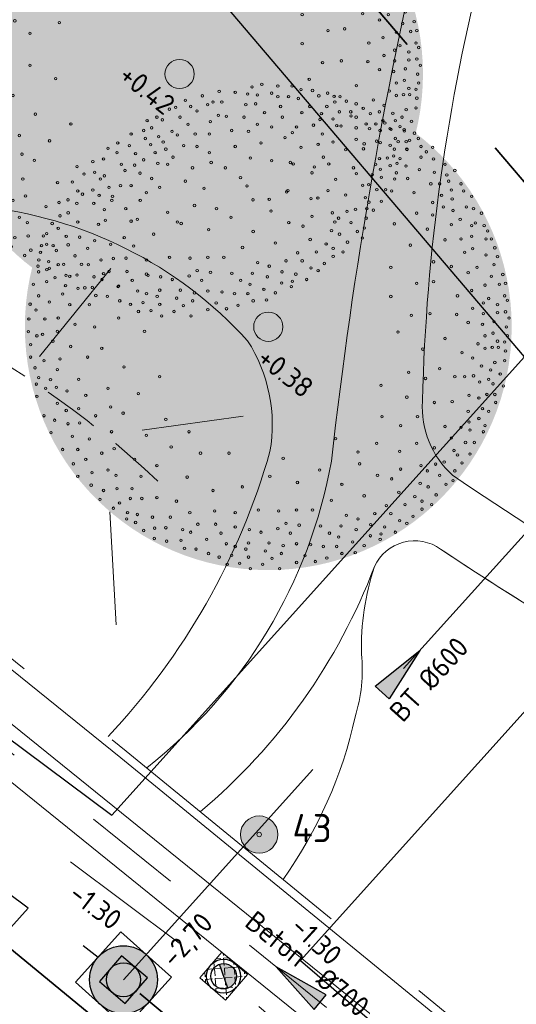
# Model space of a CAD drawing. Header units: metres. Extents: x 92403 to 95147, y 464428 to 465602.
# Tile 456 of 568: x 93223 to 93232, y 465135 to 465152. Entities that reach past the tile are written whole.
import ezdxf
from ezdxf.enums import TextEntityAlignment as Align

# ---------------------------------------------------------------- set-up
doc = ezdxf.new("R2010")
doc.units = ezdxf.units.M
for name, pattern in [('DASHEDX2', [1.5, 1, -0.5]), ('RI-DRAINAGE', [19.2, 6, -1.8, 1.8, -1.8, 2.4, -1.8, 1.8, -1.8]), ('RI-GWA', [18.45, 6, -1.8, 1.75, -1.8, 1.75, -1.8, 1.75, -1.8]), ('RI-HWA', [7.4, 5, -2.4]), ('RI-HWA_KOLKAANSLUITING', [4.3, 2.5, -1.8]), ('VH-TROTTOIRBAND', [15, 5, -2, 2, -2, 2, -2]), ('XX-HIDDEN', [4, 2, -2])]:
    doc.linetypes.add(name, pattern=pattern)
doc.layers.get('0').update_dxf_attribs({"linetype": 'CONTINUOUS'})
for name, color, linetype, lineweight in [('B-OI-RI-DRAINAGE_BOB-S', 90, 'CONTINUOUS', 25), ('B-WE-RI-GWA_STROOMRICHTING-S', 30, 'CONTINUOUS', 25), ('B-WE-VH-VERHARDING_FUNDERING-G', 252, 'CONTINUOUS', 18), ('N-GV-GW-TALUDARCERING-S', 250, 'XX-HIDDEN', 0), ('N-RO-GR-BEPLANTING_CULTUUR_PLANTVAK HEESTERS', 78, 'CONTINUOUS', 9), ('N-WE-GW-ONTGRAVING-V', 2, 'CONTINUOUS', 30), ('N-WE-IE-MEUBILAIR_WEGMEUBILAIR_LICHTMAST-T25', 7, 'CONTINUOUS', 25), ('N-WE-RI-HWA_KOLKAANSLUITING-G', 150, 'RI-HWA_KOLKAANSLUITING', 25), ('N-WE-RI-PUT_BETON-S', 7, 'CONTINUOUS', 25), ('N-WE-VH-KANTOPSLUITING_TROTTOIRBAND-G', 7, 'VH-TROTTOIRBAND', 35), ('N-WE-VH-KANTOPSLUITING_VOORKANTBAND-G', 50, 'CONTINUOUS', 35), ('V-WE-RI-VOLSCHUIMEN-G', 130, 'CONTINUOUS-V', 35), ('X-XX-AL-HOOGTELABEL-T18', 7, 'CONTINUOUS', 18), ('X-XX-AL-hoogtelijnen-S', 98, 'DASHEDX2', 9)]:
    doc.layers.add(name, color=color, linetype=linetype, lineweight=lineweight)
for name, color, linetype, lineweight, true_color in [('B-OI-RI-GWA_TRANSPORTLEIDING-G', 7, 'RI-GWA', 18, 0xff8400), ('B-XX-KL-ET_LS_OV_LICHTMAST-S', 7, 'CONTINUOUS', 9, 0xff0026), ('N-OI-RI-DRAINAGE_DRAIN_PVC-G', 7, 'RI-DRAINAGE', 18, 0x00ff04), ('N-OI-RI-HWA_RIOOLPUT_INSPECTIEPUT-S', 7, 'CONTINUOUS', 25, 0x007bff), ('N-OI-RI-HWA_STROOMRICHTING-S', 7, 'CONTINUOUS', 25, 0x007bff), ('N-OI-RI-HWA_TRANSPORTLEIDING-G', 7, 'RI-HWA', 35, 0x007bff), ('N-RO-GR-BOOM-V', 7, 'CONTINUOUS', 18, 0x002600), ('N-RO-VH-VERHARDING-G', 7, 'CONTINUOUS', 9, 0x784a3b), ('N-WE-RI-DRAINAGE_PUT-S', 7, 'CONTINUOUS', 5, 0x00ff04), ('N-WE-RI-DRAINAGE_PUTRAND-S', 7, 'CONTINUOUS', 5, 0x00ff04)]:
    doc.layers.add(name, color=color, linetype=linetype, lineweight=lineweight, true_color=true_color)
doc.layers.add('N-RO-GR-BOOM-S', color=7, linetype='CONTINUOUS', lineweight=9, true_color=0x005700, transparency=0.3)
doc.styles.add('NLCS-ISO', font='NLCS-ISO.ttf')
doc.styles.add('NLCS-ISO-M200-T18', font='NLCS-ISO.ttf', dxfattribs={"height": 0.36})
doc.styles.add('NLCS-ISO-M200-T25', font='NLCS-ISO.ttf', dxfattribs={"height": 0.5})
doc.linetypes.add('CONTINUOUS-V', pattern='A,3.5,[24,NLCS.SHX,S=0.5,R=0,X=0,Y=0],3.5', length=7)

# ---------------------------------------------------------------- blocks, each defined once
blk = doc.blocks.new('Putdeksel 600x600')
at = {"ltscale": 0.1}
h = blk.add_hatch(dxfattribs=at)
h.set_pattern_fill('ANGLE', color=8, scale=0.025, angle=45)
h.set_pattern_definition([(45, (-93679.67512, -463937.87647), (-0.123478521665, 0.123478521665), [0.127, -0.047625]), (135, (-93679.67512, -463937.87647), (-0.123478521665, -0.123478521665), [0.127, -0.047625])])
h.paths.add_polyline_path([(-0.3, -0.3), (0.3, -0.3), (0.3, 0.3), (-0.3, 0.3)])
at = {"color": 250, "ltscale": 0.1}
blk.add_lwpolyline([(-0.3, -0.3), (0.3, -0.3), (0.3, 0.3), (-0.3, 0.3)], close=True, dxfattribs=at)
blk = doc.blocks.new('LIGHTWEL 4M')
at = {"true_color": 0xffffff}
h = blk.add_hatch(color=7, dxfattribs=at)
h.dxf.hatch_style = 1
edge = h.paths.add_edge_path()
edge.add_arc((0, 0), 0.33, 0, 360)
at = {"color": 18, "true_color": 0x000000}
for radius in [0.33, 0.04]:
    blk.add_circle((0, 0), radius, dxfattribs=at)
blk = doc.blocks.new('N-SRI-PUT_BETON-SO')
blk.add_hatch(color=256).paths.add_polyline_path([(1.41, 1.41, 0.664858), (-2, 0.02), (-2, -0.02, 0.196534), (-1.41, -1.41)])
at = {"lineweight": -3, "flags": 128}
blk.add_lwpolyline([(2, -2), (2, 2), (-2, 2), (-2, -2)], close=True, dxfattribs=at)
at = {"lineweight": -3}
blk.add_circle((0, 0), 2, dxfattribs=at)
blk = doc.blocks.new('N-SRI-PUT_HWA-SO')
h = blk.add_hatch(color=256)
h.dxf.hatch_style = 1
h.paths.add_polyline_path([(-2, 0, 1), (2, 0, 1)])
at = {"lineweight": -3, "flags": 128}
blk.add_lwpolyline([(-2, -2), (2, -2), (2, 2), (-2, 2)], close=True, dxfattribs=at)
at = {"lineweight": -3}
blk.add_circle((0, 0), 2, dxfattribs=at)
blk = doc.blocks.new('*U283')
at = {"ltscale": 0.1}
blk.add_hatch(color=256, dxfattribs=at).paths.add_polyline_path([(2.5, 0), (-2.5, -0.833), (-2.5, 0.833)])
at = {"ltscale": 0.1, "flags": 128}
blk.add_lwpolyline([(2.5, 0), (-2.5, -0.833), (-2.5, 0.833)], close=True, dxfattribs=at)
at = {"ltscale": 0.1, "style": 'NLCS-ISO'}
blk.add_attdef('JVA', text='', height=1.8, dxfattribs=at).set_placement((0, 4.6), align=Align.TOP_CENTER)
for tag, p in [('BOBR', (27.315, 0)), ('DIA', (0.5, -3.74))]:
    blk.add_attdef(tag, text='', height=1.8, dxfattribs=at).set_placement(p, align=Align.BOTTOM_LEFT)
for tag, p in [('BOBL', (-27.636, -3.24)), ('MAT', (-0.5, -3.74))]:
    blk.add_attdef(tag, text='', height=1.8, dxfattribs=at).set_placement(p, align=Align.BOTTOM_RIGHT)
at = {"ltscale": 0.1, "style": 'NLCS-ISO', "flags": 1}
blk.add_attdef('PUTNR-L', text='', height=1.8, dxfattribs=at).set_placement((1.948, -5.77), align=Align.BOTTOM_LEFT)
blk.add_attdef('PUTNR-L', text='', height=1.8, dxfattribs=at).set_placement((-0.822, -5.885), align=Align.BOTTOM_RIGHT)
blk = doc.blocks.new('SRI-DRAIN_PUT_DOORSPUIT-SO')
at = {"lineweight": -3}
blk.add_hatch(color=256, dxfattribs=at).paths.add_polyline_path([(1.5, 0, 0.267949), (0.75, 1.3), (-0.75, -1.3, 0.57735)])
blk.add_line((-0.75, -1.3), (0.75, 1.3), dxfattribs=at)
for radius in [2, 1.5]:
    blk.add_circle((0, 0), radius, dxfattribs=at)
blk = doc.blocks.new('SRI-BOB-SO')
at = {"color": 0, "ltscale": 0.1, "style": 'NLCS-ISO'}
blk.add_attdef('B.O.B.', text='', height=1.8, dxfattribs=at).set_placement((0.053, -0.02), align=Align.BOTTOM_CENTER)
blk = doc.blocks.new('*U300')
at = {"layer": 'N-RO-GR-BOOM-V', "linetype": 'ByBlock', "ltscale": 1, "transparency": 33554567}
h = blk.add_hatch(color=98, dxfattribs=at)
h.dxf.hatch_style = 1
h.set_gradient(color1=(0, 51, 0), color2=(184, 200, 91), rotation=177, centered=1, name='INVCURVED')
edge = h.paths.add_edge_path()
edge.add_arc((0, 0), 2, 0, 360)
at = {"color": 0, "lineweight": -2}
for centre, radius in [((-0.4037, 1.9345), 0.0101), ((-0.1333, 1.9709), 0.0101), ((-0.053, 1.9932), 0.0101), ((0.0785, 1.9785), 0.0101), ((0.1957, 1.9785), 0.0101), ((0.2685, 1.9492), 0.0101), ((0.3635, 1.9416), 0.0101), ((-0.6812, 1.8612), 0.0101), ((-0.5422, 1.8981), 0.0101), ((-0.2718, 1.927), 0.0101), ((-0.1697, 1.9128), 0.0101), ((-0.0893, 1.9052), 0.0101), ((0.0274, 1.9199), 0.0101), ((0.0785, 1.8906), 0.0101), ((0.1664, 1.8906), 0.0101), ((0.2468, 1.8759), 0.0101), ((0.4151, 1.8981), 0.0101), ((0.4879, 1.9199), 0.0101), ((0.59, 1.8906), 0.0101), ((0.6415, 1.8542), 0.0101), ((-0.8127, 1.7885), 0.0101), ((-0.7616, 1.8031), 0.0101), ((-0.6373, 1.8102), 0.0101), ((-0.5862, 1.7738), 0.0101), ((-0.4988, 1.8249), 0.0101), ((-0.4548, 1.8466), 0.0101), ((-0.3815, 1.8466), 0.0101), ((-0.1844, 1.8249), 0.0101), ((-0.104, 1.8324), 0.0101), ((0.1007, 1.8102), 0.0101), ((0.3418, 1.8102), 0.0101), ((0.4808, 1.8102), 0.0101), ((0.5465, 1.8466), 0.0101), ((0.7219, 1.8324), 0.0101), ((0.78, 1.7955), 0.0101), ((-0.9956, 1.6934), 0.0101), ((-0.9153, 1.7228), 0.0101), ((-0.8713, 1.7005), 0.0101), ((-0.7252, 1.7228), 0.0101), ((-0.4108, 1.7374), 0.0101), ((-0.3451, 1.7298), 0.0101), ((-0.199, 1.7228), 0.0101), ((-0.0307, 1.7591), 0.0101), ((0.1154, 1.7228), 0.0101), ((0.2761, 1.7591), 0.0101), ((0.4368, 1.7521), 0.0101), ((0.5319, 1.7081), 0.0101), ((0.5829, 1.7662), 0.0101), ((0.6779, 1.7662), 0.0101), ((0.7219, 1.7228), 0.0101), ((0.8387, 1.7521), 0.0101), ((0.912, 1.7662), 0.0101), ((0.9408, 1.6934), 0.0101), ((1.0434, 1.6934), 0.0101), ((-1.0244, 1.6131), 0.0101), ((-0.9587, 1.6348), 0.0101), ((-0.6595, 1.6641), 0.0101), ((-0.4765, 1.6864), 0.0101), ((-0.3011, 1.6131), 0.0101), ((-0.0893, 1.6641), 0.0101), ((0.0274, 1.6424), 0.0101), ((0.2321, 1.6424), 0.0101), ((0.3711, 1.657), 0.0101), ((0.5976, 1.6495), 0.0101), ((0.7219, 1.6348), 0.0101), ((0.8316, 1.6277), 0.0101), ((0.919, 1.6131), 0.0101), ((0.9994, 1.6277), 0.0101), ((1.1162, 1.6201), 0.0101), ((-1.1271, 1.5838), 0.0101), ((-1.0103, 1.5474), 0.0101), ((-0.9006, 1.562), 0.0101), ((-0.7909, 1.606), 0.0101), ((-0.7469, 1.5767), 0.0101), ((-0.6009, 1.5838), 0.0101), ((-0.4841, 1.5838), 0.0101), ((-0.1626, 1.606), 0.0101), ((0.1371, 1.5544), 0.0101), ((0.4439, 1.5838), 0.0101), ((0.7219, 1.5398), 0.0101), ((1.0434, 1.5474), 0.0101), ((1.1601, 1.5327), 0.0101), ((1.2334, 1.5474), 0.0101), ((-1.3171, 1.467), 0.0101), ((-1.2367, 1.511), 0.0101), ((-1.1417, 1.4887), 0.0101), ((-0.9663, 1.4963), 0.0101), ((-0.8637, 1.518), 0.0101), ((-0.842, 1.4594), 0.0101), ((-0.6959, 1.4887), 0.0101), ((-0.5862, 1.4816), 0.0101), ((-0.2718, 1.4816), 0.0101), ((-0.06, 1.511), 0.0101), ((0.2685, 1.4741), 0.0101), ((0.5319, 1.518), 0.0101), ((0.7876, 1.5034), 0.0101), ((0.8897, 1.5256), 0.0101), ((1.0358, 1.4594), 0.0101), ((1.1384, 1.4594), 0.0101), ((1.2552, 1.4816), 0.0101), ((1.3502, 1.4741), 0.0101), ((-1.3535, 1.3795), 0.0101), ((-1.2438, 1.4306), 0.0101), ((-1.0907, 1.423), 0.0101), ((-1.0244, 1.372), 0.0101), ((-0.9299, 1.4306), 0.0101), ((-0.7833, 1.3937), 0.0101), ((-0.4841, 1.4306), 0.0101), ((-0.148, 1.3866), 0.0101), ((0.4515, 1.3937), 0.0101), ((0.9777, 1.3866), 0.0101), ((1.2552, 1.3937), 0.0101), ((1.2991, 1.4377), 0.0101), ((1.3573, 1.3795), 0.0101), ((-1.4414, 1.3573), 0.0101), ((-1.2074, 1.3356), 0.0101), ((-1.0977, 1.328), 0.0101), ((-0.9077, 1.3426), 0.0101), ((-0.8273, 1.3356), 0.0101), ((-0.6226, 1.3063), 0.0101), ((-0.4695, 1.3502), 0.0101), ((-0.3522, 1.3063), 0.0101), ((0.0274, 1.3649), 0.0101), ((0.1811, 1.3502), 0.0101), ((0.3782, 1.3133), 0.0101), ((0.6997, 1.3063), 0.0101), ((0.8826, 1.3356), 0.0101), ((1.058, 1.3426), 0.0101), ((1.1308, 1.3209), 0.0101), ((1.2405, 1.2916), 0.0101), ((1.4523, 1.3356), 0.0101), ((-1.5142, 1.2552), 0.0101), ((-1.4268, 1.2699), 0.0101), ((-1.3464, 1.2405), 0.0101), ((-1.1781, 1.2845), 0.0101), ((-1.0538, 1.2623), 0.0101), ((-0.9587, 1.2188), 0.0101), ((-0.2283, 1.2259), 0.0101), ((0.5536, 1.2112), 0.0101), ((1.1455, 1.2188), 0.0101), ((1.3649, 1.2699), 0.0101), ((1.467, 1.2476), 0.0101), ((1.5327, 1.2845), 0.0101), ((-1.6093, 1.1895), 0.0101), ((-1.4414, 1.1238), 0.0101), ((-1.3095, 1.1455), 0.0101), ((-1.2145, 1.1602), 0.0101), ((-1.1271, 1.1602), 0.0101), ((-0.893, 1.1455), 0.0101), ((-0.6812, 1.1966), 0.0101), ((-0.5276, 1.1384), 0.0101), ((0.824, 1.1673), 0.0101), ((1.3355, 1.1748), 0.0101), ((1.4088, 1.1748), 0.0101), ((1.4816, 1.1966), 0.0101), ((1.5039, 1.1238), 0.0101), ((1.5842, 1.1748), 0.0101), ((-1.6457, 1.0434), 0.0101), ((-1.5653, 1.1162), 0.0101), ((-1.3899, 1.0798), 0.0101), ((-1.2802, 1.0727), 0.0101), ((-1.0027, 1.1015), 0.0101), ((-0.1257, 1.0434), 0.0101), ((0.1518, 1.1091), 0.0101), ((0.4075, 1.0581), 0.0101), ((1.0141, 1.1162), 0.0101), ((1.1965, 1.1015), 0.0101), ((1.4235, 1.0798), 0.0101), ((1.5109, 1.0505), 0.0101), ((1.606, 1.1162), 0.0101), ((1.6717, 1.0727), 0.0101), ((-1.7189, 1.0212), 0.0101), ((-1.5729, 1.0141), 0.0101), ((-1.4339, 1.0141), 0.0101), ((-1.3464, 0.9631), 0.0101), ((-1.171, 0.9701), 0.0101), ((-0.4255, 0.9701), 0.0101), ((0.8094, 0.9701), 0.0101), ((1.3502, 1.0212), 0.0101), ((1.4376, 0.9848), 0.0101), ((1.6277, 0.9848), 0.0101), ((1.6863, 0.9701), 0.0101), ((-1.7114, 0.912), 0.0101), ((-1.076, 0.8827), 0.0101), ((-0.8273, 0.9408), 0.0101), ((1.2188, 0.9337), 0.0101), ((1.3502, 0.9191), 0.0101), ((1.518, 0.9555), 0.0101), ((1.5766, 0.8827), 0.0101), ((1.752, 0.9337), 0.0101), ((-1.726, 0.8094), 0.0101), ((-1.5653, 0.8604), 0.0101), ((-1.3388, 0.8751), 0.0101), ((-1.1271, 0.868), 0.0101), ((-0.7469, 0.8604), 0.0101), ((0.5465, 0.8604), 0.0101), ((1.0358, 0.8458), 0.0101), ((1.3062, 0.8023), 0.0101), ((1.5039, 0.8387), 0.0101), ((1.6717, 0.8316), 0.0101), ((1.701, 0.8534), 0.0101), ((1.7738, 0.8316), 0.0101), ((-1.821, 0.7659), 0.0101), ((-1.6603, 0.7437), 0.0101), ((-1.5506, 0.7366), 0.0101), ((0.773, 0.729), 0.0101), ((1.5842, 0.7219), 0.0101), ((1.6717, 0.7437), 0.0101), ((1.7884, 0.7219), 0.0101), ((1.8031, 0.7877), 0.0101), ((1.8324, 0.7219), 0.0101), ((-1.821, 0.678), 0.0101), ((-1.4268, 0.7073), 0.0101), ((-1.2949, 0.678), 0.0101), ((-1.1053, 0.6633), 0.0101), ((1.1677, 0.6709), 0.0101), ((1.4523, 0.7144), 0.0101), ((1.6792, 0.6416), 0.0101), ((1.8617, 0.6487), 0.0101), ((-1.8721, 0.6123), 0.0101), ((-1.7407, 0.6269), 0.0101), ((-1.5875, 0.5829), 0.0101), ((-1.2731, 0.5612), 0.0101), ((1.613, 0.6123), 0.0101), ((1.7884, 0.5905), 0.0101), ((1.8835, 0.5759), 0.0101), ((-1.7993, 0.4808), 0.0101), ((-1.726, 0.5102), 0.0101), ((-1.4778, 0.5102), 0.0101), ((1.007, 0.4879), 0.0101), ((1.3573, 0.5334), 0.0101), ((1.5039, 0.4955), 0.0101), ((1.7156, 0.4879), 0.0101), ((1.8541, 0.5102), 0.0101), ((-1.8868, 0.4515), 0.0101), ((-1.631, 0.4151), 0.0101), ((-1.3535, 0.4369), 0.0101), ((-0.9881, 0.4222), 0.0101), ((1.6423, 0.4445), 0.0101), ((1.8324, 0.4151), 0.0101), ((1.9274, 0.4298), 0.0101), ((-1.9307, 0.3494), 0.0101), ((-1.821, 0.3712), 0.0101), ((-1.5072, 0.3201), 0.0101), ((-1.2292, 0.3348), 0.0101), ((1.2188, 0.3565), 0.0101), ((1.3573, 0.3712), 0.0101), ((1.7813, 0.3418), 0.0101), ((1.8981, 0.3494), 0.0101), ((1.9492, 0.3565), 0.0101), ((-1.8868, 0.2544), 0.0101), ((-1.6896, 0.2691), 0.0101), ((1.007, 0.2488), 0.0101), ((1.5549, 0.2544), 0.0101), ((1.6717, 0.2984), 0.0101), ((1.9421, 0.2544), 0.0101), ((-1.957, 0.1857), 0.0101), ((-1.7993, 0.2033), 0.0101), ((-1.631, 0.1811), 0.0101), ((-1.4703, 0.1811), 0.0101), ((1.6792, 0.1523), 0.0101), ((1.7667, 0.1958), 0.0101), ((1.8107, 0.2322), 0.0101), ((1.8835, 0.1811), 0.0101), ((1.9638, 0.218), 0.0101), ((-1.909, 0.1376), 0.0101), ((-1.726, 0.0719), 0.0101), ((-1.2292, 0.0719), 0.0101), ((0, 0), 0.12), ((1.1748, 0.0937), 0.0101), ((1.3285, 0.1083), 0.0101), ((1.5473, 0.1007), 0.0101), ((1.7667, 0.1083), 0.0101), ((1.8835, 0.1154), 0.0101), ((1.9492, 0.123), 0.0101), ((1.9785, 0.0719), 0.0101), ((-1.9671, 0.0643), 0.0101), ((-1.8357, 0.0643), 0.0101), ((-1.5875, 0.0204), 0.0101), ((-1.4268, -0.0014), 0.0101), ((1.6423, 0.035), 0.0101), ((1.7596, 0.0204), 0.0101), ((1.8541, 0.0426), 0.0101), ((1.9567, -0.0014), 0.0101), ((-1.9717, -0.0408), 0.0101), ((-1.9014, -0.0747), 0.0101), ((-1.8549, -0.0625), 0.0101), ((-1.7336, -0.0378), 0.0101), ((-1.0174, -0.0378), 0.0101), ((1.0651, -0.0433), 0.0101), ((1.7813, -0.0747), 0.0101), ((1.8471, -0.0524), 0.0101), ((1.9638, -0.0747), 0.0101), ((-1.953, -0.1474), 0.0101), ((-1.77, -0.1181), 0.0101), ((-1.6239, -0.1621), 0.0101), ((1.4523, -0.0964), 0.0101), ((1.7227, -0.1404), 0.0101), ((1.84, -0.1692), 0.0101), ((1.8835, -0.1181), 0.0101), ((1.891, -0.1692), 0.0101), ((1.9421, -0.1257), 0.0101), ((-1.953, -0.2495), 0.0101), ((-1.4849, -0.2495), 0.0101), ((-1.3682, -0.1768), 0.0101), ((1.2698, -0.1838), 0.0101), ((1.5913, -0.2131), 0.0101), ((1.7813, -0.1768), 0.0101), ((1.9492, -0.1985), 0.0101), ((-1.8433, -0.2789), 0.0101), ((-1.7114, -0.2642), 0.0101), ((-1.1857, -0.3299), 0.0101), ((1.6792, -0.2571), 0.0101), ((1.752, -0.3228), 0.0101), ((1.8617, -0.2935), 0.0101), ((1.9421, -0.2789), 0.0101), ((-1.9161, -0.3375), 0.0101), ((-1.7336, -0.3521), 0.0101), ((-0.893, -0.4103), 0.0101), ((1.1531, -0.3739), 0.0101), ((1.4088, -0.3446), 0.0101), ((1.5327, -0.4103), 0.0101), ((1.613, -0.4103), 0.0101), ((1.6863, -0.4032), 0.0101), ((1.8279, -0.3547), 0.0101), ((1.9057, -0.3885), 0.0101), ((-1.906, -0.4714), 0.0101), ((-1.8868, -0.4179), 0.0101), ((-1.7892, -0.435), 0.0101), ((-1.5582, -0.4325), 0.0101), ((0.9261, -0.4815), 0.0101), ((1.2916, -0.4249), 0.0101), ((1.7374, -0.4543), 0.0101), ((1.8107, -0.4325), 0.0101), ((1.8471, -0.4689), 0.0101), ((1.9305, -0.4861), 0.0101), ((-1.9014, -0.571), 0.0101), ((-1.8286, -0.5053), 0.0101), ((-1.7407, -0.4982), 0.0101), ((-1.6532, -0.5275), 0.0101), ((-1.4996, -0.5639), 0.0101), ((-1.3171, -0.5053), 0.0101), ((-1.0684, -0.5493), 0.0101), ((1.6499, -0.5639), 0.0101), ((1.796, -0.5564), 0.0101), ((1.8617, -0.5564), 0.0101), ((-1.7336, -0.6296), 0.0101), ((1.1384, -0.5786), 0.0101), ((1.3649, -0.6221), 0.0101), ((1.5109, -0.615), 0.0101), ((1.7303, -0.5857), 0.0101), ((1.8688, -0.6221), 0.0101), ((-1.8433, -0.7317), 0.0101), ((-1.6603, -0.6883), 0.0101), ((-1.5582, -0.6736), 0.0101), ((-1.4192, -0.7317), 0.0101), ((-1.2949, -0.659), 0.0101), ((-1.1928, -0.71), 0.0101), ((1.6423, -0.6954), 0.0101), ((1.7596, -0.6736), 0.0101), ((1.8107, -0.6954), 0.0101), ((-1.7553, -0.7681), 0.0101), ((-1.6457, -0.7975), 0.0101), ((-1.5506, -0.7904), 0.0101), ((-0.842, -0.7611), 0.0101), ((0.9337, -0.7393), 0.0101), ((1.0874, -0.8121), 0.0101), ((1.2259, -0.7393), 0.0101), ((1.6499, -0.7828), 0.0101), ((1.7303, -0.754), 0.0101), ((1.7813, -0.8121), 0.0101), ((-1.7847, -0.8707), 0.0101), ((-1.6093, -0.9001), 0.0101), ((-1.2878, -0.8632), 0.0101), ((-1.0027, -0.8925), 0.0101), ((-0.6519, -0.8632), 0.0101), ((1.4523, -0.8197), 0.0101), ((1.5842, -0.8268), 0.0101), ((1.657, -0.8485), 0.0101), ((1.7667, -0.8632), 0.0101), ((-1.4703, -0.9218), 0.0101), ((0.5536, -0.9203), 0.0101), ((0.8897, -0.9582), 0.0101), ((1.2188, -0.9582), 0.0101), ((1.5039, -0.9147), 0.0101), ((1.6206, -0.9511), 0.0101), ((1.6934, -0.9511), 0.0101), ((-1.6896, -1.0092), 0.0101), ((-1.5653, -1.0092), 0.0101), ((-1.3682, -1.0386), 0.0101), ((-1.2661, -1.0022), 0.0101), ((-0.798, -0.9875), 0.0101), ((-0.5569, -1.0386), 0.0101), ((-0.3234, -1.0386), 0.0101), ((0.7366, -1.0295), 0.0101), ((1.0798, -1.0239), 0.0101), ((1.3649, -0.9951), 0.0101), ((1.5256, -1.0168), 0.0101), ((1.5549, -1.0532), 0.0101), ((1.657, -1.0461), 0.0101), ((-1.6022, -1.1265), 0.0101), ((-1.4996, -1.0896), 0.0101), ((-1.0977, -1.0896), 0.0101), ((-0.9153, -1.1412), 0.0101), ((0.1224, -1.081), 0.0101), ((0.7512, -1.1265), 0.0101), ((1.2552, -1.1412), 0.0101), ((1.375, -1.129), 0.0101), ((1.4452, -1.1119), 0.0101), ((1.5913, -1.1189), 0.0101), ((-1.4485, -1.1993), 0.0101), ((-1.3171, -1.1776), 0.0101), ((-1.2514, -1.2215), 0.0101), ((0.4222, -1.1776), 0.0101), ((0.8973, -1.2215), 0.0101), ((1.0874, -1.17), 0.0101), ((1.3062, -1.1846), 0.0101), ((1.4088, -1.2215), 0.0101), ((1.5327, -1.1846), 0.0101), ((-1.5653, -1.2286), 0.0101), ((-1.4556, -1.3019), 0.0101), ((-1.0467, -1.2286), 0.0101), ((-0.6666, -1.2357), 0.0101), ((0.0128, -1.2286), 0.0101), ((0.2397, -1.2797), 0.0101), ((0.6046, -1.2943), 0.0101), ((1.0141, -1.2503), 0.0101), ((1.2481, -1.2872), 0.0101), ((1.4599, -1.2943), 0.0101), ((1.518, -1.265), 0.0101), ((-1.3535, -1.3454), 0.0101), ((-1.2438, -1.3307), 0.0101), ((-1.1195, -1.3307), 0.0101), ((-0.4548, -1.3454), 0.0101), ((-0.2137, -1.3161), 0.0101), ((1.0727, -1.36), 0.0101), ((1.3138, -1.3161), 0.0101), ((1.3795, -1.3818), 0.0101), ((-1.3828, -1.4187), 0.0101), ((-1.2221, -1.448), 0.0101), ((-1.1341, -1.4111), 0.0101), ((-1.0391, -1.4111), 0.0101), ((-0.9153, -1.404), 0.0101), ((-0.7545, -1.4333), 0.0101), ((0.5172, -1.4257), 0.0101), ((0.7876, -1.3893), 0.0101), ((1.1237, -1.4621), 0.0101), ((1.2041, -1.3964), 0.0101), ((1.2622, -1.4333), 0.0101), ((1.3431, -1.4621), 0.0101), ((-1.2731, -1.4914), 0.0101), ((-1.1564, -1.5283), 0.0101), ((-1.076, -1.5425), 0.0101), ((-0.6448, -1.5283), 0.0101), ((-0.4401, -1.5137), 0.0101), ((-0.2718, -1.5283), 0.0101), ((-0.0823, -1.5061), 0.0101), ((0.086, -1.5137), 0.0101), ((0.2321, -1.5061), 0.0101), ((0.3635, -1.5061), 0.0101), ((0.8751, -1.5354), 0.0101), ((0.9701, -1.4697), 0.0101), ((1.007, -1.5354), 0.0101), ((1.2622, -1.499), 0.0101), ((-1.1634, -1.5794), 0.0101), ((-1.0907, -1.6087), 0.0101), ((-0.9517, -1.5647), 0.0101), ((-0.8056, -1.5647), 0.0101), ((-0.5791, -1.6229), 0.0101), ((-0.4326, -1.6229), 0.0101), ((0.1447, -1.6158), 0.0101), ((0.6415, -1.5501), 0.0101), ((0.7366, -1.5794), 0.0101), ((0.8417, -1.6259), 0.0101), ((1.0798, -1.5941), 0.0101), ((1.1384, -1.6158), 0.0101), ((1.1895, -1.5572), 0.0101), ((-1.0244, -1.6744), 0.0101), ((-0.934, -1.6552), 0.0101), ((-0.842, -1.6522), 0.0101), ((-0.703, -1.6668), 0.0101), ((-0.6373, -1.6886), 0.0101), ((-0.3891, -1.6962), 0.0101), ((-0.2718, -1.6451), 0.0101), ((-0.1551, -1.6668), 0.0101), ((-0.06, -1.6886), 0.0101), ((0.0785, -1.6598), 0.0101), ((0.1811, -1.6962), 0.0101), ((0.2539, -1.6305), 0.0101), ((0.4292, -1.6375), 0.0101), ((0.5025, -1.6962), 0.0101), ((0.5976, -1.6375), 0.0101), ((0.7219, -1.6668), 0.0101), ((0.9261, -1.7032), 0.0101), ((0.9554, -1.6451), 0.0101), ((1.0434, -1.6886), 0.0101), ((-0.937, -1.7401), 0.0101), ((-0.8349, -1.7619), 0.0101), ((-0.7176, -1.7548), 0.0101), ((-0.5058, -1.7472), 0.0101), ((-0.3451, -1.7836), 0.0101), ((-0.1626, -1.7765), 0.0101), ((0.0057, -1.7765), 0.0101), ((0.2321, -1.7836), 0.0101), ((0.5784, -1.728), 0.0101), ((0.6926, -1.7689), 0.0101), ((0.8387, -1.7179), 0.0101), ((0.919, -1.7472), 0.0101), ((-0.6883, -1.8205), 0.0101), ((-0.5938, -1.8276), 0.0101), ((-0.4912, -1.864), 0.0101), ((-0.2718, -1.8058), 0.0101), ((-0.1844, -1.8276), 0.0101), ((-0.0236, -1.8422), 0.0101), ((0.1078, -1.864), 0.0101), ((0.1224, -1.7983), 0.0101), ((0.3489, -1.7912), 0.0101), ((0.4515, -1.8058), 0.0101), ((0.5612, -1.8058), 0.0101), ((0.6046, -1.864), 0.0101), ((0.7143, -1.8569), 0.0101), ((0.7876, -1.7983), 0.0101), ((-0.4037, -1.8933), 0.0101), ((-0.338, -1.9519), 0.0101), ((-0.3011, -1.8786), 0.0101), ((-0.2354, -1.9443), 0.0101), ((-0.1626, -1.8933), 0.0101), ((-0.0454, -1.9519), 0.0101), ((0.0304, -1.9034), 0.0101), ((0.2321, -1.9373), 0.0101), ((0.3009, -1.8817), 0.0101), ((0.3858, -1.9297), 0.0101), ((0.4808, -1.9009), 0.0101), ((-0.148, -1.9883), 0.0101), ((0.0931, -1.9883), 0.0101)]:
    blk.add_circle(centre, radius, dxfattribs=at)
blk = doc.blocks.new('*U373')
at = {"ltscale": 0.1}
blk.add_hatch(color=256, dxfattribs=at).paths.add_polyline_path([(-2.5, 0), (2.5, -0.833), (2.5, 0.833)])
at = {"ltscale": 0.1, "flags": 128}
blk.add_lwpolyline([(-2.5, 0), (2.5, -0.833), (2.5, 0.833)], close=True, dxfattribs=at)
at = {"ltscale": 0.1, "style": 'NLCS-ISO'}
for tag, p in [('MAT', (-1, 0.5)), ('BOBL', (-143.067, 0))]:
    blk.add_attdef(tag, text='', height=1.8, dxfattribs=at).set_placement(p, align=Align.BOTTOM_RIGHT)
for tag, p in [('DIA', (1, 0.5)), ('BOBR', (142.966, 0))]:
    blk.add_attdef(tag, text='', height=1.8, dxfattribs=at).set_placement(p, align=Align.BOTTOM_LEFT)
blk.add_attdef('JVA', text='', height=1.8, dxfattribs=at).set_placement((0, -1), align=Align.TOP_CENTER)

msp = doc.modelspace()

# ---------------------------------------------------------------- linework, layer by layer
at = {"layer": 'B-OI-RI-GWA_TRANSPORTLEIDING-G'}
msp.add_lwpolyline([(93272.55, 465095.75), (93251.943, 465115.897), (93204.585, 465154.179), (93185.772, 465166.92)], dxfattribs=at)
at = {"layer": 'B-WE-VH-VERHARDING_FUNDERING-G', "lineweight": 13, "flags": 128}
for points in [[(93272.829632, 465096.036017), (93252.209137, 465116.196211), (93204.823305, 465154.500709), (93185.9963, 465167.251194)], [(93272.270368, 465095.463983), (93251.676863, 465115.597789), (93204.346695, 465153.857291), (93185.5477, 465166.588806)]]:
    msp.add_lwpolyline(points, dxfattribs=at)
at = {"layer": 'N-GV-GW-TALUDARCERING-S', "flags": 128}
for points in [[(93221.270567, 465142.95976), (93223.416652, 465145.803908), (93225.051019, 465147.819371)], [(93225.046898, 465141.39991), (93224.865592, 465144.746093), (93227.29239, 465145.088815)]]:
    msp.add_lwpolyline(points, dxfattribs=at)
at = {"layer": 'N-OI-RI-DRAINAGE_DRAIN_PVC-G', "flags": 128}
msp.add_lwpolyline([(93085.810838, 464868.712617), (93083.999667, 464867.318786), (93077.569115, 464875.204006), (93112.448972, 464904.002739), (93144.958362, 464937.716867), (93179.40523, 464980.983312), (93211.015025, 465025.284543), (93236.748188, 465064.451684), (93262.771855, 465104.36421), (93226.947519, 465135.184441), (93186.423425, 465165.431006), (93177.677718, 465156.184343), (93156.563325, 465121.91281), (93138.602154, 465091.157835)], dxfattribs=at)
at = {"layer": 'N-OI-RI-HWA_TRANSPORTLEIDING-G', "flags": 128}
for points in [[(93234.986927, 465146.023096), (93203.367643, 465183.184585)], [(93225.177056, 465135.122468), (93234.986927, 465146.023096)], [(93263.354364, 465103.175266), (93225.177056, 465135.122468)]]:
    msp.add_lwpolyline(points, dxfattribs=at)
at = {"layer": 'N-RO-GR-BEPLANTING_CULTUUR_PLANTVAK HEESTERS', "lineweight": 9, "flags": 128}
for points in [[(93224.90621, 465139.422368, 0.11969858), (93227.767325, 465144.460727, 0.28653124), (93227.767325, 465144.460727, -0.036909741), (93227.767325, 465144.460727, 0.188176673), (93227.371808, 465146.419894, 0.186189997), (93222.636934, 465148.794277, -0.086440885), (93216.853045, 465150.674639, 0.09698293), (93212.43927, 465151.835734, 0.26526216), (93210.474716, 465151.065732, -0.464199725)], [(93239.215076, 465127.806186, 0.15322555), (93240.177077, 465129.690601, 0.250700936), (93238.594427, 465134.253703, -0.125118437), (93235.792709, 465137.992428, 0.141587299), (93232.245361, 465141.79355, -0.009185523), (93230.782498, 465142.73654, 0.469940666), (93229.61297, 465142.426589), (93229.61297, 465142.426589, 0.085763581), (93229.385218, 465140.881673, -0.100547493), (93229.272679, 465139.77045, -0.100891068), (93227.997686, 465136.896864, -0.100891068)]]:
    msp.add_lwpolyline(points, format="xyb", dxfattribs=at)
at = {"layer": 'N-RO-VH-VERHARDING-G', "flags": 128}
for points in [[(93225.58811, 465138.868041, 0.183575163), (93228.854799, 465144.294026, -0.032330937), (93230.629042, 465154.344054, -0.067868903)], [(93243.893235, 465137.854462, -0.077933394), (93230.994212, 465144.043543, -0.230163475), (93230.462797, 465145.349505, -0.057393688), (93231.560007, 465153.195915)], [(93245.012779, 465136.290731, -0.083008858), (93230.782498, 465142.73654, 0.469940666), (93229.61297, 465142.426589, -0.128055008), (93226.53549, 465138.093027)]]:
    msp.add_lwpolyline(points, format="xyb", dxfattribs=at)
at = {"layer": 'N-WE-GW-ONTGRAVING-V', "flags": 128}
for points in [[(93135.970622, 465092.88365), (93137.440861, 465091.350565), (93155.619991, 465122.478751), (93177.191564, 465157.49235), (93177.762158, 465158.418502), (93179.383941, 465159.589108), (93186.29691, 465166.898052), (93224.970731, 465138.032503), (93232.264134, 465146.136858), (93210.039848, 465172.256601), (93213.08631, 465174.848718), (93237.70972, 465145.909334), (93228.30943, 465135.463828), (93263.946259, 465104.804911), (93273.565557, 465100.262213), (93306.956804, 465137.956634)], [(93235.8278, 465065.054087), (93260.636204, 465103.102765), (93222.360636, 465135.132193), (93223.492871, 465136.39032), (93186.54994, 465163.963959), (93181.37815, 465158.495928), (93182.152484, 465157.39757), (93160.05693, 465122.058116), (93139.488098, 465087.416048), (93137.93326, 465085.924948), (93133.573785, 465090.470773)]]:
    msp.add_lwpolyline(points, dxfattribs=at)
at = {"layer": 'N-WE-RI-HWA_KOLKAANSLUITING-G', "flags": 128}
msp.add_lwpolyline([(93193.594401, 465158.048829), (93193.890078, 465157.810135), (93195.397875, 465158.222388), (93224.731066, 465135.523831)], dxfattribs=at)
at = {"layer": 'N-WE-VH-KANTOPSLUITING_TROTTOIRBAND-G', "lineweight": 15, "flags": 128}
msp.add_lwpolyline([(93409.226208, 465234.019436), (93409.128652, 465233.939651, 0.414213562), (93409.065203, 465233.306426), (93409.856557, 465232.338821, -0.414213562), (93409.814257, 465231.916671), (93381.522343, 465208.778144, -0.414213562), (93381.100193, 465208.820444), (93380.308838, 465209.788048, 0.414213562), (93379.675613, 465209.851498), (93376.049754, 465206.886091), (93364.772064, 465197.428939, 0.414213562), (93364.716402, 465196.794982), (93365.51959, 465195.837178, -0.414213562), (93365.482482, 465195.414539), (93362.340883, 465192.780084, -0.414213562), (93361.918245, 465192.817192), (93361.114209, 465193.776008, 0.412864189), (93360.481844, 465193.832999), (93349.401638, 465184.628102, 0.41054178), (93349.339473, 465183.998775), (93350.127722, 465183.025331, -0.400531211), (93350.087838, 465182.598076, -0.006243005), (93337.596947, 465172.777867), (93333.773863, 465169.772418, -0.414213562), (93333.352608, 465169.822858), (93332.580077, 465170.805556, 0.414213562), (93331.948195, 465170.881217), (93312.765922, 465155.801415, 0.414213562), (93312.690262, 465155.169533), (93313.453088, 465154.199179, -0.404626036), (93313.409911, 465153.783688, 0.006584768), (93307.849682, 465149.486879, 0.000777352), (93307.849318, 465149.486589, -0.414550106), (93307.427287, 465149.533959), (93306.648228, 465150.51171, 0.414541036), (93306.01547, 465150.582916, 0.0111353), (93296.82985, 465142.90598, 0.000505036), (93294.929437, 465141.124642, 0.414281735), (93294.90958, 465140.488481), (93295.765592, 465139.577519, -0.413745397), (93295.752222, 465139.153288, 0.001355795), (93290.679012, 465134.356767, 0.000431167), (93290.678825, 465134.356588, -0.414984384), (93290.254787, 465134.367151), (93289.393155, 465135.272917, 0.414281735), (93288.756881, 465135.288731, 0.001894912), (93281.70306, 465128.524344, 0.007732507), (93271.356442, 465118.042172, 0.414398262), (93271.370629, 465117.405733), (93272.274044, 465116.542262, -0.410940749), (93272.283361, 465116.117209, 0.003748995), (93267.4135, 465110.935116), (93267.266621, 465110.785557, -0.385792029), (93260.762851, 465110.407644), (93253.912458, 465115.928684), (93247.148689, 465121.392224), (93239.932672, 465127.228517), (93232.641773, 465133.097726), (93225.226828, 465139.163591), (93210.817285, 465150.793842), (93209.770142, 465151.624938), (93201.837464, 465158.122951), (93199.910649, 465159.649295), (93198.360933, 465160.87707), (93192.87345, 465165.224888, -0.463375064), (93192.68011, 465171.096308), (93202.287447, 465179.796213, -0.414213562), (93202.711191, 465179.77521), (93203.550233, 465178.848652, 0.414213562), (93204.185849, 465178.817147), (93218.566018, 465191.83908, 0.414213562), (93218.597523, 465192.474696), (93217.758481, 465193.401253, -0.414213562), (93217.779485, 465193.824997), (93218.279411, 465194.277704), (93222.852491, 465197.81358), (93223.978394, 465198.661971), (93225.030833, 465199.420116), (93227.812063, 465201.361465), (93227.86854, 465201.401449)], format="xyb", dxfattribs=at)
at = {"layer": 'N-WE-VH-KANTOPSLUITING_VOORKANTBAND-G', "linetype": 'Continuous', "lineweight": 15}
msp.add_lwpolyline([(93210.723553, 465150.676733), (93225.132233, 465139.047177), (93232.547253, 465132.981251), (93239.838478, 465127.111781), (93247.054434, 465121.275537), (93253.818266, 465115.811945), (93260.668724, 465110.290853, 0.385792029), (93267.373642, 465110.680454), (93267.522071, 465110.831592, -0.003750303), (93272.39208, 465116.013863, 0.411486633), (93272.377992, 465116.650406), (93271.474271, 465117.514169, -0.414398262), (93271.464813, 465117.938462, -0.007732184), (93281.807734, 465128.416902, -0.001894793), (93288.860291, 465135.180074, -0.414281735), (93289.284474, 465135.169531), (93290.146048, 465134.263828, 0.414916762), (93290.78236, 465134.24805, -0.001355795), (93295.855008, 465139.044041, 0.413745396), (93295.874904, 465139.680237), (93295.018891, 465140.591199, -0.414281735), (93295.032129, 465141.015306, -0.000504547), (93296.93048, 465142.794714, -0.011132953), (93306.109075, 465150.465706, -0.414541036)], format="xyb", dxfattribs=at)
at = {"layer": 'V-WE-RI-VOLSCHUIMEN-G', "flags": 128}
msp.add_lwpolyline([(93254.912851, 465109.601901), (93227.542611, 465132.080976), (93192.380823, 465161.040633)], dxfattribs=at)
at = {"layer": 'X-XX-AL-hoogtelijnen-S', "flags": 128}
msp.add_lwpolyline([(93225.785953, 465143.938749, 0.078131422), (93221.460641, 465146.90047, -0.190519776), (93218.133601, 465150.43142)], format="xyb", dxfattribs=at)

# ---------------------------------------------------------------- block references
at = {"layer": 'B-OI-RI-DRAINAGE_BOB-S'}
ref = msp.add_blockref('SRI-BOB-SO', (93224.128887, 465135.665774, -1.625), dxfattribs=dict(at, xscale=0.2, yscale=0.2, zscale=0.2, rotation=322.9875888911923))
ref.add_attrib('B.O.B.', '-1.30', dxfattribs={"layer": '0', "ltscale": 0.1, "height": 0.36, "rotation": 322.9875889, "style": 'NLCS-ISO'}).set_placement((93224.512042, 465136.190421, -1.565), align=Align.BOTTOM_CENTER)
ref = msp.add_blockref('SRI-BOB-SO', (93228.064449, 465135.122901, -1.625), dxfattribs=dict(at, xscale=0.2, yscale=0.2, zscale=0.2, rotation=317.347988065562))
ref.add_attrib('B.O.B.', '-1.30', dxfattribs={"layer": '0', "ltscale": 0.1, "height": 0.36, "rotation": 317.3479881, "style": 'NLCS-ISO'}).set_placement((93228.395284, 465135.602462, -1.565), align=Align.BOTTOM_CENTER)
at = {"layer": 'B-WE-RI-GWA_STROOMRICHTING-S'}
ref = msp.add_blockref('*U373', (93228.264, 465135.038), dxfattribs=dict(at, xscale=0.2, yscale=0.2, zscale=0.2, rotation=321.0495406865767))
ref.add_attrib('MAT', 'Beton', dxfattribs={"layer": '0', "ltscale": 0.1, "height": 0.36, "rotation": 321.0495407, "style": 'NLCS-ISO'}).set_placement((93228.171327, 465135.241499), align=Align.BOTTOM_RIGHT)
ref.add_attrib('DIA', '%%C700', dxfattribs={"layer": '0', "ltscale": 0.1, "height": 0.36, "rotation": 321.0495407, "style": 'NLCS-ISO'}).set_placement((93228.482403, 465134.990039), align=Align.BOTTOM_LEFT)
at = {"layer": 'B-XX-KL-ET_LS_OV_LICHTMAST-S'}
msp.add_blockref('LIGHTWEL 4M', (93227.575779, 465137.68943), dxfattribs=at)
at = {"layer": 'N-OI-RI-HWA_RIOOLPUT_INSPECTIEPUT-S', "xscale": 0.3, "yscale": 0.3, "zscale": 0.3, "rotation": 318.0148032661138}
msp.add_blockref('N-SRI-PUT_HWA-SO', (93225.177056, 465135.122468), dxfattribs=at)
at = {"layer": 'N-OI-RI-HWA_STROOMRICHTING-S', "xscale": 0.2, "yscale": 0.2, "zscale": 0.2, "rotation": 48.0148032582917}
msp.add_blockref('*U283', (93230.081992, 465140.572782), dxfattribs=at).add_auto_attribs({'MAT': 'BT', 'DIA': '%%C600', 'BOBL': '-2,70', 'BOBR': '-2,71'})
at = {"layer": 'N-RO-GR-BOOM-S', "xscale": 2.151246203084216, "yscale": 2.151246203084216, "zscale": 2.151246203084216}
for p in [(93226.169274, 465151.136463), (93227.737329, 465146.667498)]:
    msp.add_blockref('*U300', p, dxfattribs=at)
at = {"layer": 'N-WE-RI-DRAINAGE_PUT-S', "xscale": 0.15, "yscale": 0.15, "zscale": 0.15, "rotation": 49.00999999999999}
msp.add_blockref('SRI-DRAIN_PUT_DOORSPUIT-SO', (93226.947519, 465135.184441), dxfattribs=at)
at = {"layer": 'N-WE-RI-DRAINAGE_PUTRAND-S', "rotation": 229.2308769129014}
msp.add_blockref('Putdeksel 600x600', (93226.947519, 465135.184441), dxfattribs=at)
at = {"layer": 'N-WE-RI-PUT_BETON-S', "xscale": 0.15, "yscale": 0.15, "zscale": 0.15, "rotation": 229.3093400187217}
msp.add_blockref('N-SRI-PUT_BETON-SO', (93225.177056, 465135.122468), dxfattribs=at)

# ---------------------------------------------------------------- texts
at = {"layer": 'N-WE-IE-MEUBILAIR_WEGMEUBILAIR_LICHTMAST-T25', "insert": (93228.164775, 465138.053689), "char_height": 0.5, "attachment_point": 1, "style": 'NLCS-ISO-M200-T25'}
msp.add_mtext_dynamic_manual_height_columns('43', width=3.78348824, gutter_width=6.25, heights=[0], dxfattribs=at)
at = {"layer": 'X-XX-AL-HOOGTELABEL-T18', "char_height": 0.36, "width": 4.66934953, "attachment_point": 1, "rotation": 321.4874564, "style": 'NLCS-ISO-M200-T18'}
for s, insert in [('+0.42', (93225.292325, 465151.334188)), ('+0.38', (93227.734924, 465146.333324))]:
    msp.add_mtext(s, dxfattribs=dict(at, insert=insert))

doc.saveas('drawing.dxf')
